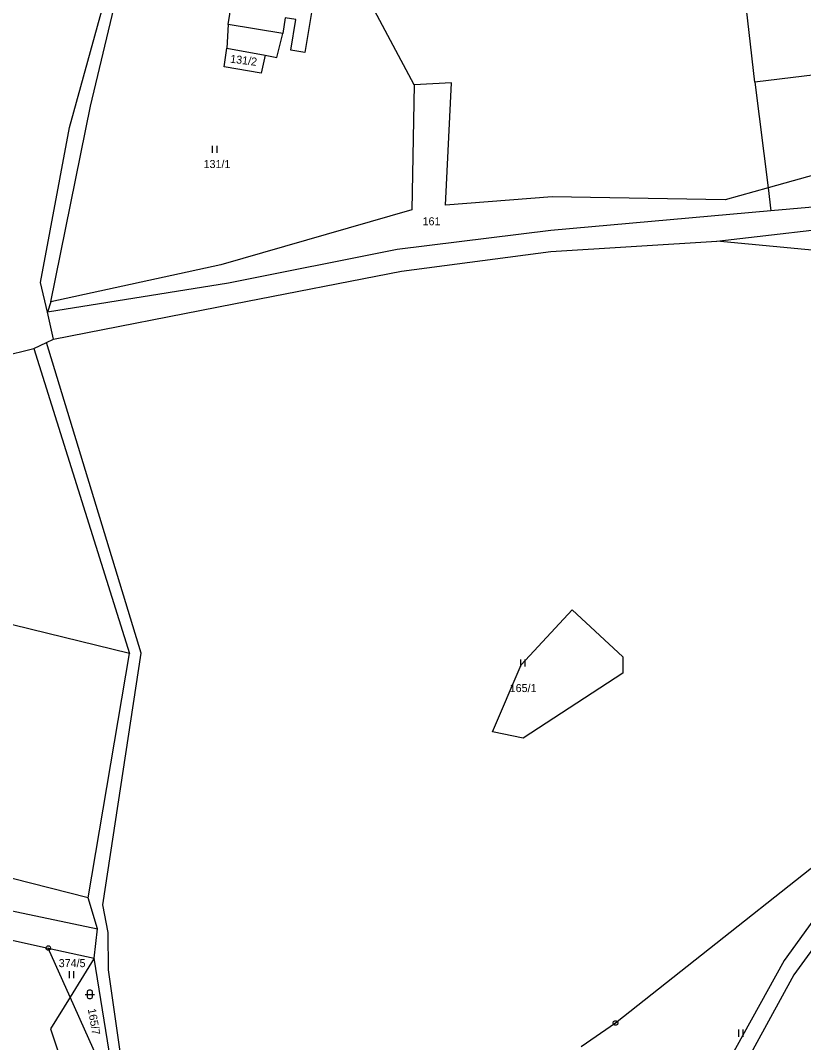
# Model space of a CAD drawing. Extents: x -694465 to -690527, y -983694 to -978978.
# Drawn here: x -692954.4 to -692788, y -980256.5 to -980039.5 of the extents above; entities that cross this region are included whole.
import ezdxf

# ---------------------------------------------------------------- set-up
doc = ezdxf.new("R2010")
doc.units = 0
for name, color, linetype in [('Vrstva 1', 7, 'Continuous'), ('Vrstva 18', 7, 'Continuous'), ('Vrstva 24', 7, 'Continuous'), ('Vrstva 25', 7, 'Continuous')]:
    doc.layers.add(name, color=color, linetype=linetype)

msp = doc.modelspace()

# ---------------------------------------------------------------- linework, layer by layer
at = {"layer": 'Vrstva 1'}
for points in [[(-692948.6, -980101.37), (-692950.08, -980095.08), (-692943.92, -980062.17), (-692937.05, -980037.35), (-692940.64, -979992.31)], [(-692798.34, -980052.55), (-692804.38, -979999.76)], [(-692910.23, -980040.31), (-692909.14, -980033.68), (-692892.32, -980036.46), (-692893.94, -980046.25), (-692896.95, -980045.75), (-692895.88, -980039.24), (-692898.1, -980038.87)], [(-692870.76, -980053.13), (-692881.34, -980033.2)], [(-692939.45, -980057.67), (-692934.09, -980035.05)], [(-692910.23, -980040.31), (-692910.55, -980045.31)], [(-692898.65, -980042.23), (-692910.23, -980040.31)], [(-692898.1, -980038.87), (-692898.65, -980042.23)], [(-692899.92, -980047.31), (-692898.65, -980042.23)], [(-692902.35, -980046.85), (-692903.19, -980050.66), (-692911.08, -980049.3), (-692910.55, -980045.31)], [(-692910.55, -980045.31), (-692902.35, -980046.85)], [(-692902.35, -980046.85), (-692899.92, -980047.31)], [(-692780.33, -980050.37), (-692798.34, -980052.55)], [(-692870.76, -980053.13), (-692871.19, -980079.67)], [(-692862.81, -980052.67), (-692870.76, -980053.13)], [(-692864.04, -980078.7), (-692862.81, -980052.67)], [(-692798.34, -980052.55), (-692795.574, -980075.002)], [(-692947.89, -980099.23), (-692939.45, -980057.67)], [(-692773.55, -980068.85), (-692795.574, -980075.002)], [(-692795.574, -980075.002), (-692804.66, -980077.54)], [(-692795.574, -980075.002), (-692794.972, -980079.889)], [(-692841.4, -980076.94), (-692864.04, -980078.7)], [(-692804.66, -980077.54), (-692841.4, -980076.94)], [(-692771.51, -980077.8), (-692794.972, -980079.889)], [(-692871.19, -980079.67), (-692911.77, -980091.34)], [(-692794.972, -980079.889), (-692841.7, -980084.05)], [(-692841.7, -980084.05), (-692874.35, -980088.13)], [(-692806.46, -980086.36), (-692774.63, -980082.65)], [(-692841.68, -980088.52), (-692806.46, -980086.36)], [(-692739.87, -980092.63), (-692806.46, -980086.36)], [(-692874.35, -980088.13), (-692910.13, -980095.23)], [(-692873.45, -980092.72), (-692841.68, -980088.52)], [(-692911.77, -980091.34), (-692947.89, -980099.23)], [(-692909.06, -980099.66), (-692873.45, -980092.72)], [(-692910.13, -980095.23), (-692948.6, -980101.37)], [(-692947.89, -980099.23), (-692948.6, -980101.37)], [(-692947.34, -980107.16), (-692948.6, -980101.37)], [(-692947.34, -980107.16), (-692909.06, -980099.66)], [(-692951.49, -980109.11), (-692948.835, -980107.863)], [(-692948.835, -980107.863), (-692947.34, -980107.16)], [(-692930.625, -980276.185), (-692935.657, -980241.073), (-692935.7, -980233.109), (-692936.868, -980227.266), (-692928.693, -980173.799), (-692948.835, -980107.863)], [(-693025.77, -980137.82), (-693003.25, -980125.38), (-692979.02, -980115.94), (-692951.49, -980109.11)], [(-692951.49, -980109.11), (-692931.19, -980173.89)], [(-692931.19, -980173.89), (-693029.8, -980149.74)], [(-692854.094, -980190.548), (-692848.009, -980176.315), (-692837.199, -980164.64), (-692826.389, -980174.585), (-692826.389, -980178.044)], [(-692939.98, -980225.78), (-692931.19, -980173.89)], [(-692826.389, -980178.044), (-692847.577, -980191.881), (-692854.094, -980190.548)], [(-692827.96, -980252.34), (-692766.69, -980203.9)], [(-692766.69, -980203.9), (-692792.13, -980239.083), (-692816.527, -980283.104)], [(-692764.321, -980206.702), (-692790.114, -980242.104), (-692811.628, -980281.442), (-692814.441, -980285.97)], [(-692939.98, -980225.78), (-692996.23, -980211.45)], [(-692973.64, -980224.85), (-692937.96, -980232.35)], [(-692937.96, -980232.35), (-692939.98, -980225.78)], [(-692976.61, -980230.23), (-692948.44, -980236.44)], [(-692938.68, -980238.59), (-692937.96, -980232.35)], [(-692943.78, -980246.84), (-692948.44, -980236.44)], [(-692948.44, -980236.44), (-692938.68, -980238.59)], [(-692938.68, -980238.59), (-692943.78, -980246.84)], [(-692933.71, -980269.3), (-692938.68, -980238.59)], [(-692943.78, -980246.84), (-692947.94, -980253.56)], [(-692933.71, -980269.3), (-692943.78, -980246.84)], [(-692947.94, -980253.56), (-692926.72, -980317.23)], [(-692835.26, -980257.37), (-692827.96, -980252.34)]]:
    msp.add_lwpolyline(points, dxfattribs=at)
at = {"layer": 'Vrstva 24'}
for points in [[(-692948.286, -980235.964), (-692948.036, -980236.146), (-692947.94, -980236.44), (-692948.036, -980236.734), (-692948.286, -980236.916), (-692948.594, -980236.916), (-692948.844, -980236.734), (-692948.94, -980236.44), (-692948.844, -980236.146), (-692948.594, -980235.964)], [(-692827.806, -980251.864), (-692827.556, -980252.046), (-692827.46, -980252.34), (-692827.556, -980252.634), (-692827.806, -980252.816), (-692828.114, -980252.816), (-692828.364, -980252.634), (-692828.46, -980252.34), (-692828.364, -980252.046), (-692828.114, -980251.864)], [(-692827.806, -980251.864), (-692827.556, -980252.046), (-692827.46, -980252.34), (-692827.556, -980252.634), (-692827.806, -980252.816), (-692828.114, -980252.816), (-692828.364, -980252.634), (-692828.46, -980252.34), (-692828.364, -980252.046), (-692828.114, -980251.864)]]:
    msp.add_lwpolyline(points, close=True, dxfattribs=at)
for points in [[(-692948.559, -980236.44), (-692948.32, -980236.44)], [(-692828.079, -980252.34), (-692827.84, -980252.34)], [(-692828.079, -980252.34), (-692827.84, -980252.34)]]:
    msp.add_lwpolyline(points, dxfattribs=at)
at = {"layer": 'Vrstva 25'}
for points in [[(-692913.6, -980066.06), (-692913.6, -980067.56)], [(-692912.6, -980067.56), (-692912.6, -980066.06)], [(-692848.15, -980175.18), (-692848.15, -980176.68)], [(-692847.15, -980176.68), (-692847.15, -980175.18)], [(-692944.02, -980241.32), (-692944.02, -980242.82)], [(-692943.02, -980242.82), (-692943.02, -980241.32)], [(-692940.62, -980246.27), (-692938.62, -980246.27)], [(-692801.87, -980253.76), (-692801.87, -980255.26)], [(-692800.87, -980255.26), (-692800.87, -980253.76)]]:
    msp.add_lwpolyline(points, dxfattribs=at)
msp.add_lwpolyline([(-692940.12, -980245.77), (-692940.025, -980245.476), (-692939.775, -980245.294), (-692939.465, -980245.294), (-692939.215, -980245.476), (-692939.12, -980245.77), (-692939.12, -980246.77), (-692939.215, -980247.064), (-692939.465, -980247.246), (-692939.775, -980247.246), (-692940.025, -980247.064), (-692940.12, -980246.77)], close=True, dxfattribs=at)

# ---------------------------------------------------------------- texts
at = {"layer": 'Vrstva 18'}
for s, rotation, p in [('131/2', 352.82741, (-692909.865, -980048.398)), ('165/7', 279.88988, (-692940.043, -980249.407))]:
    msp.add_text(s, height=1.7, rotation=rotation, dxfattribs=at).set_placement(p)
for s, p in [('131/1', (-692915.456, -980070.8)), ('161', (-692868.938, -980082.95)), ('165/1', (-692850.434, -980182.08)), ('374/5', (-692946.223, -980240.49))]:
    msp.add_text(s, height=1.7, dxfattribs=at).set_placement(p)

doc.saveas('drawing.dxf')
